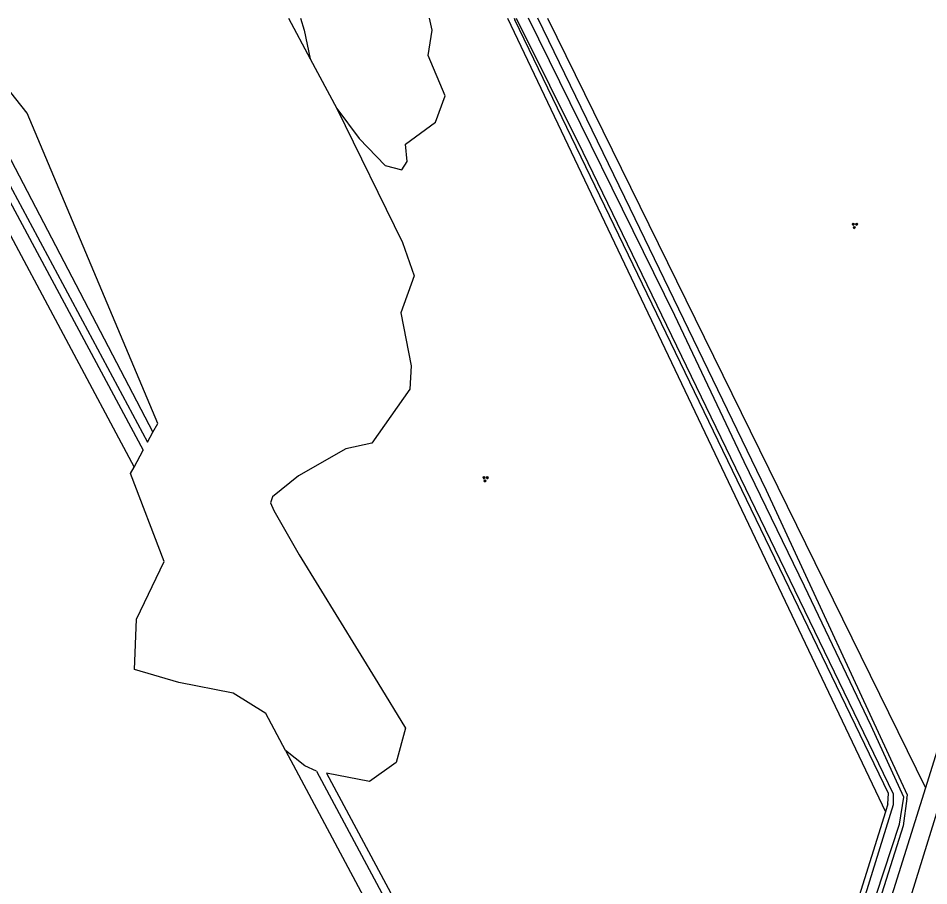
# Model space of a CAD drawing. Extents: x 126000 to 131009, y 393000 to 395500.
# Drawn here: x 130546.1 to 130663.2, y 395388.4 to 395500 of the extents above; entities that cross this region are included whole.
import ezdxf

# ---------------------------------------------------------------- set-up
doc = ezdxf.new("R2010")
doc.units = 0
for name, color, linetype in [('gg-knt-bronhoudergrens', 7, 'Continuous'), ('gg-knt-verharding', 7, 'Continuous'), ('gg-kntw-bovenkant insteek waterloop', 7, 'Continuous'), ('gg-kntw-waterlijn', 7, 'Continuous'), ('gt-grn-groengrens', 7, 'Continuous'), ('gt-symb-groenvak', 7, 'Continuous')]:
    doc.layers.add(name, color=color, linetype=linetype)

# ---------------------------------------------------------------- blocks, each defined once
blk = doc.blocks.new('gt0-GRVAK')
at = {"layer": 'gt-symb-groenvak'}
for p, q in [((-0.11, 0.19), (-0.23, 0.24)), ((-0.18, 0.15), (0.09, 0.15)), ((-0.09, 0.21), (-0.16, 0.32)), ((-0.05, 0.21), (-0.05, 0.39)), ((0, 0.21), (0.06, 0.32)), ((0.01, 0.19), (0.13, 0.24)), ((0.26, -0.05), (0.2, 0.06)), ((0.3, -0.05), (0.3, 0.13)), ((0.35, -0.05), (0.41, 0.06)), ((-0.25, -0.23), (-0.36, -0.18)), ((-0.32, -0.26), (-0.05, -0.26)), ((-0.23, -0.21), (-0.29, -0.1)), ((-0.18, -0.2), (-0.18, -0.02)), ((-0.14, -0.21), (-0.07, -0.1)), ((-0.12, -0.23), (0, -0.18)), ((0.24, -0.07), (0.12, -0.02)), ((0.17, -0.11), (0.44, -0.11)), ((0.37, -0.07), (0.49, -0.02))]:
    blk.add_line(p, q, dxfattribs=at)

msp = doc.modelspace()

# ---------------------------------------------------------------- linework, layer by layer
at = {"layer": 'gg-knt-bronhoudergrens'}
for p, q in [((130530.15, 395500), (130561, 395442.28)), ((130609.05, 395500), (130657.63, 395397.92)), ((130614.17, 395500), (130662.77, 395401.04))]:
    msp.add_line(p, q, dxfattribs=at)
for points in [[(130535.67, 395500), (130542.04, 395487.71), (130563.44, 395446.75)], [(130582.4, 395500), (130582.87, 395498.45), (130583.67, 395494.79)], [(130587.1, 395488.38), (130589.97, 395484.55), (130593.3, 395481.04), (130595.44, 395480.49), (130596.11, 395481.56), (130595.92, 395483.82), (130599.77, 395486.63), (130601.02, 395490), (130598.82, 395495.19), (130599.36, 395498.47), (130599.02, 395500)], [(130580.48, 395405.84), (130626.24, 395320.23), (130629.04, 395317.22)]]:
    msp.add_lwpolyline(points, dxfattribs=at)
at = {"layer": 'gg-knt-verharding'}
msp.add_line((130673.63, 395428.33), (130657.07, 395374.68), dxfattribs=at)
at = {"layer": 'gg-kntw-bovenkant insteek waterloop'}
for p, q in [((130580.88, 395500), (130583.67, 395494.79)), ((130609.87, 395500), (130609.98, 395499.78)), ((130583.67, 395494.79), (130587.1, 395488.38)), ((130539.56, 395486.56), (130562.18, 395444.44)), ((130540.47, 395486.98), (130562.75, 395445.49)), ((130562.75, 395445.49), (130563.44, 395446.75)), ((130561, 395442.28), (130562.18, 395444.44)), ((130584.49, 395403.15), (130630.28, 395317.77)), ((130585.75, 395402.9), (130631.2, 395318.18)), ((130657.96, 395398.96), (130657.63, 395397.92))]:
    msp.add_line(p, q, dxfattribs=at)
for points in [[(130563.44, 395446.75), (130564.05, 395447.87), (130547.27, 395487.79), (130544.36, 395491.49), (130541.9, 395496.21), (130540.61, 395500)], [(130657.96, 395398.96), (130658.03, 395400.29), (130609.98, 395499.78)], [(130660.38, 395399.64), (130660.46, 395400.08), (130642.33, 395439.27), (130624.8, 395475.52), (130612.92, 395500)], [(130587.1, 395488.38), (130595.53, 395471.15), (130597.03, 395466.88), (130595.31, 395462.1), (130596.63, 395455.31), (130596.49, 395452.28), (130591.57, 395445.33)], [(130591.57, 395445.33), (130588.25, 395444.63), (130582.15, 395441.15), (130578.82, 395438.45), (130578.55, 395437.67), (130579, 395436.71), (130582.22, 395431), (130592.34, 395414.51), (130595.91, 395408.71), (130594.71, 395404.3), (130591.27, 395401.82), (130585.75, 395402.9)], [(130580.48, 395405.84), (130577.94, 395410.6), (130573.77, 395413.21), (130566.75, 395414.58), (130561.05, 395416.25), (130561.34, 395422.72), (130564.88, 395430.12), (130560.56, 395441.46), (130561, 395442.28)], [(130584.49, 395403.15), (130582.99, 395403.85), (130580.48, 395405.84)], [(130660.38, 395399.64), (130659.91, 395396.14), (130649.23, 395362.44), (130643.53, 395345.09), (130637.39, 395324.88), (130632.85, 395311.17)], [(130657.63, 395397.92), (130650.46, 395374.97), (130632.2, 395318.62), (130631.2, 395318.18)]]:
    msp.add_lwpolyline(points, dxfattribs=at)
at = {"layer": 'gg-kntw-waterlijn'}
msp.add_lwpolyline([(130610.16, 395500), (130618.72, 395482.79), (130658.65, 395400.23), (130658.65, 395398.83), (130651.43, 395375.61), (130632.76, 395317.91), (130631.48, 395317.25), (130630.9, 395315.36), (130631.83, 395313.74), (130633.26, 395315.24), (130639.78, 395335.14), (130653.43, 395378.09), (130659.43, 395396.36), (130660.01, 395399.83), (130655.79, 395409.01), (130647.23, 395426.97), (130639.48, 395442.95), (130630.57, 395461.77), (130611.73, 395500)], dxfattribs=at)
at = {"layer": 'gt-grn-groengrens'}
for p, q in [((130677.24, 395447.39), (130662.77, 395401.04)), ((130662.77, 395401.04), (130634.61, 395310.76))]:
    msp.add_line(p, q, dxfattribs=at)

# ---------------------------------------------------------------- block references
at = {"layer": 'gt-symb-groenvak'}
for p, rotation in [((130653.68, 395473.35), 36.58342113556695), ((130606.18, 395440.76), 36.5834211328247)]:
    msp.add_blockref('gt0-GRVAK', p, dxfattribs=dict(at, rotation=rotation))

doc.saveas('drawing.dxf')
